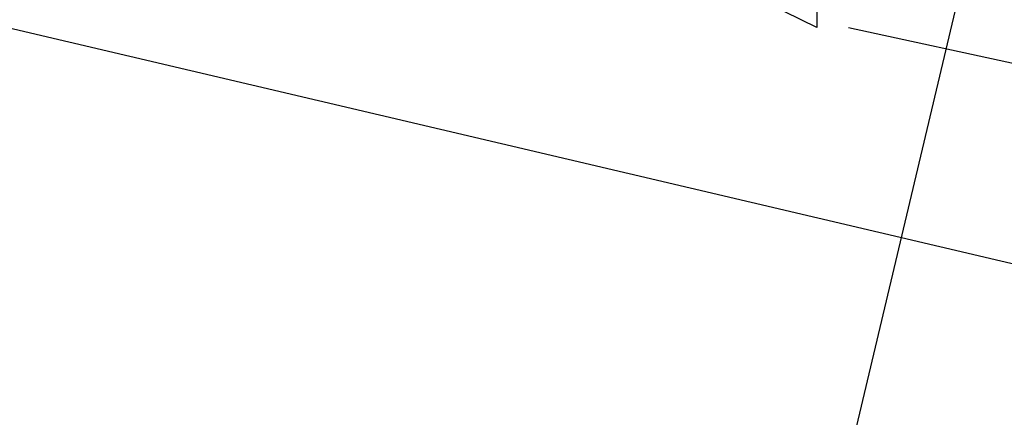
# Model space of a CAD drawing. Header units: feet. Extents: x -79 to 198, y -22 to 181.
# Tile 457 of 656: x 113.813 to 114.637, y 60.144 to 60.478. Entities that reach past the tile are written whole.
import ezdxf

# ---------------------------------------------------------------- set-up
doc = ezdxf.new("R2010")
doc.units = ezdxf.units.FT
doc.layers.add('A-LINEA', color=7, linetype='CONTINUOUS')
doc.layers.add('A-MURO-CONCRETO', color=8, linetype='CONTINUOUS')

msp = doc.modelspace()

# ---------------------------------------------------------------- linework, layer by layer
at = {"layer": 'A-LINEA'}
msp.add_line((114.5067, 60.4711), (115, 60.3644), dxfattribs=at)
msp.add_line((114.5067, 60.4711), (115, 60.3644), dxfattribs=at)
for points in [[(117.0933, 59.0178), (114.4, 59.6578), (118.2, 75.6978), (122, 91.7511), (124.68, 91.1111)], [(117.0933, 59.0178), (114.4, 59.6578), (118.2, 75.6978), (122, 91.7511), (124.68, 91.1111)], [(114.4667, 60.5111), (114.48, 60.4978), (114.48, 60.4711), (114.4533, 60.4844)], [(114.4667, 60.5111), (114.48, 60.4978), (114.48, 60.4711), (114.4533, 60.4844)], [(117.1467, 59.6844), (116.8, 58.2178), (113.4, 59.0311), (113.7467, 60.4844), (117.1467, 59.6844)], [(117.1467, 59.6844), (116.8, 58.2178), (113.4, 59.0311), (113.7467, 60.4844), (117.1467, 59.6844)]]:
    msp.add_lwpolyline(points, dxfattribs=at)
at = {"layer": 'A-MURO-CONCRETO'}
msp.add_lwpolyline([(113.7467, 60.4844), (117.1467, 59.6844), (113.5467, 59.6844), (113.7467, 60.4844), (113.7467, 60.4844)], dxfattribs=at)
msp.add_lwpolyline([(113.7467, 60.4844), (117.1467, 59.6844), (113.5467, 59.6844), (113.7467, 60.4844), (113.7467, 60.4844)], dxfattribs=at)

doc.saveas('drawing.dxf')
